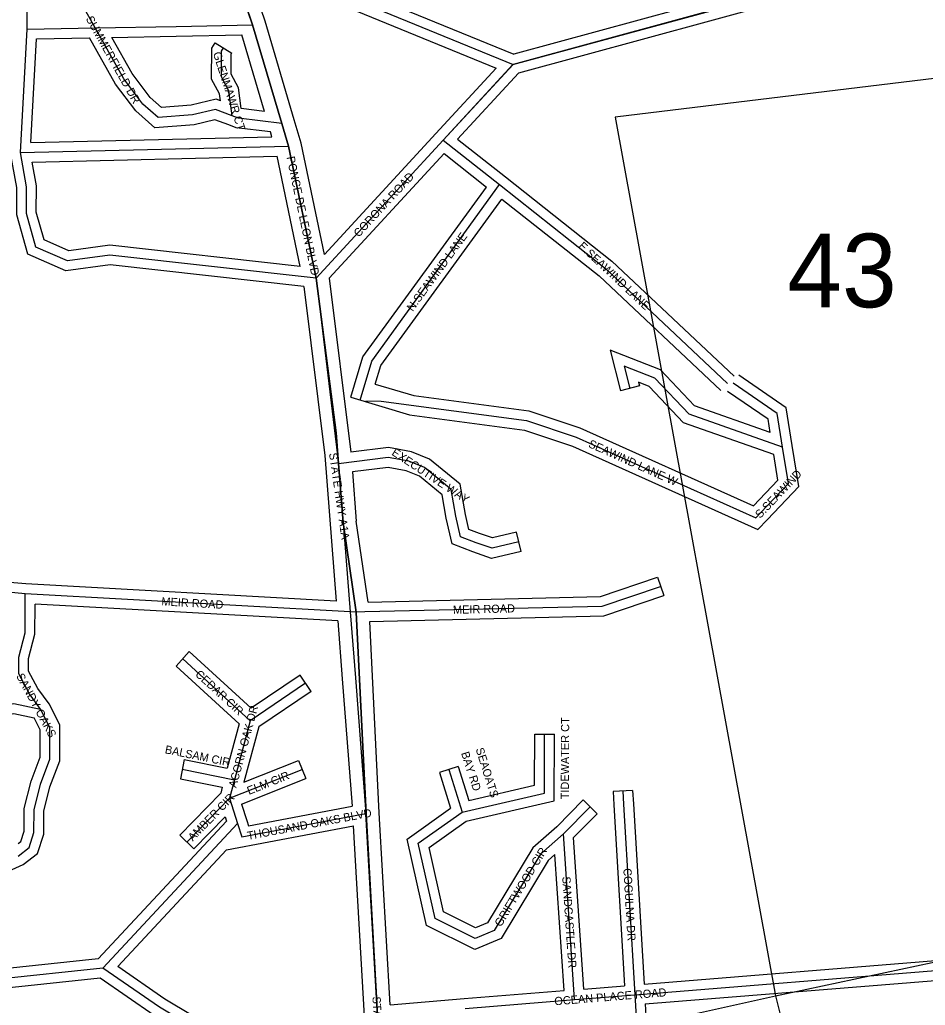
# Model space of a CAD drawing. Extents: x 418523 to 616617, y 1878279 to 2196743.
# Drawn here: x 534857 to 537626, y 2136513 to 2139525 of the extents above; entities that cross this region are included whole.
import ezdxf

# ---------------------------------------------------------------- set-up
doc = ezdxf.new("R2010")
doc.units = 0
for name, color, linetype in [('Level 1', 7, 'Continuous'), ('Level 2', 7, 'Continuous'), ('Level 22', 7, 'Continuous'), ('Level 23', 7, 'Continuous'), ('Level 31', 7, 'Continuous'), ('Level 32', 7, 'Continuous'), ('Level 34', 7, 'Continuous'), ('Level 8', 7, 'Continuous')]:
    doc.layers.add(name, color=color, linetype=linetype)

msp = doc.modelspace()

# ---------------------------------------------------------------- linework, layer by layer
at = {"layer": 'Level 1'}
for p, q in [((537787.013, 2139362.291), (536677.51, 2139227.611)), ((536677.51, 2139227.611), (537167.679, 2136541.591)), ((537167.679, 2136541.591), (537778.211, 2136671.123)), ((535692.131, 2136215.034), (537167.68, 2136541.591)), ((537167.68, 2136541.591), (537770.033, 2134170.549))]:
    msp.add_line(p, q, dxfattribs=at)
at = {"layer": 'Level 22'}
for p, q in [((535569.144, 2139509.16), (535459.367, 2139835.751)), ((535658.161, 2139208.096), (535569.144, 2139509.16)), ((535678.777, 2139138.563), (535658.161, 2139208.096)), ((535763.35, 2138735.683), (535678.777, 2139138.563)), ((535763.35, 2138735.683), (535832.216, 2138168.108)), ((535832.216, 2138168.108), (535846.148, 2137988.402)), ((535846.148, 2137988.402), (535867.668, 2137715.568)), ((535867.668, 2137715.568), (535883.422, 2137513.671)), ((535883.422, 2137513.671), (535915.84, 2137098.601)), ((535951.379, 2136481.313), (535915.84, 2137098.601))]:
    msp.add_line(p, q, dxfattribs=at)
at = {"layer": 'Level 23'}
for p, q in [((535607.295, 2139521.206), (535497.61, 2139847.522)), ((535696.52, 2139219.437), (535607.295, 2139521.206)), ((535605.572, 2139244.881), (535536.482, 2139478.551)), ((535717.591, 2139148.372), (535696.512, 2139219.466)), ((535628.511, 2139167.379), (535624.146, 2139182.101)), ((535789.08, 2138807.82), (535717.59, 2139148.373)), ((535715.013, 2138771.246), (535644.376, 2139107.737)), ((535726.409, 2138709.607), (535790.158, 2138193.361)), ((535803.75, 2138735.228), (535869.65, 2138203.056)), ((535790.158, 2138193.361), (535824.989, 2137747.976)), ((535874.271, 2138143.164), (535885.925, 2137992.852)), ((535922.205, 2137745.294), (535885.925, 2137992.852)), ((535829.727, 2137687.619), (535843.543, 2137510.559)), ((535955.775, 2137100.899), (535927.74, 2137685.409)), ((535843.543, 2137510.556), (535873.951, 2137121.236)), ((535989.535, 2136514.498), (535955.775, 2137100.899)), ((535911.445, 2136479.014), (535877.943, 2137060.931))]:
    msp.add_line(p, q, dxfattribs=at)
at = {"layer": 'Level 31'}
for p, q in [((534879.89, 2139496.198), (534880.868, 2139787.505)), ((537156.03, 2139603.898), (536365.663, 2139388.306)), ((534859.357, 2139119.127), (534879.89, 2139496.198)), ((534879.89, 2139496.198), (535088.372, 2139500.225)), ((535088.372, 2139500.225), (535335.392, 2139504.851)), ((535335.392, 2139504.851), (535569.144, 2139509.16)), ((536365.663, 2139388.306), (536152.004, 2139156.987)), ((534859.357, 2139119.127), (535678.777, 2139138.563)), ((536152.004, 2139156.987), (535763.35, 2138735.683)), ((536152.004, 2139156.987), (536323.7, 2139021.126)), ((534874.101, 2137770.541), (534503.056, 2137803.431)), ((535867.668, 2137715.568), (534874.101, 2137770.541)), ((535562.051, 2137382.364), (535355.466, 2137571.807)), ((535731.113, 2137497.087), (535562.051, 2137382.364)), ((535562.051, 2137382.364), (535513.435, 2137202.141)), ((536461.578, 2137161.156), (536462.173, 2137341.178)), ((535354.34, 2137234.677), (535513.435, 2137202.141)), ((535498.715, 2137145.455), (535720.759, 2137233.451)), ((536169.31, 2137233.411), (536209.944, 2137103.44)), ((535513.435, 2137202.141), (535498.715, 2137145.455)), ((535368.124, 2137011.33), (535498.715, 2137145.455)), ((535498.715, 2137145.455), (535523.412, 2137067.908)), ((536209.944, 2137103.44), (536461.578, 2137161.156)), ((536701.354, 2137167.635), (536703.746, 2137126.895)), ((536519.604, 2137036.585), (536601.69, 2137119.232)), ((536703.746, 2137126.895), (536737.835, 2136544.89)), ((535536.543, 2137027.131), (535915.84, 2137098.601)), ((535523.412, 2137067.908), (535111.285, 2136626.323)), ((535523.412, 2137067.908), (535536.543, 2137027.131)), ((536553.939, 2136529.861), (536519.604, 2137036.585)), ((536737.835, 2136544.89), (537778.073, 2136628.751)), ((536553.939, 2136529.861), (536737.835, 2136544.89)), ((536737.835, 2136544.89), (536767.735, 2136033.452)), ((536219.009, 2136502.97), (536553.939, 2136529.861))]:
    msp.add_line(p, q, dxfattribs=at)
for points in [[(535884.462, 2140674.802), (535829.429, 2139608.302), (536365.663, 2139388.306)], [(535088.372, 2139500.225), (535059.485, 2139551.601), (535071.256, 2139576.656)], [(535506.94, 2139231.514), (535456.15, 2139250.596), (535385.973, 2139234.101), (535280.764, 2139226.089), (535233.836, 2139266.979), (535175.66, 2139344.275), (535088.372, 2139500.225)], [(535506.94, 2139231.514), (535497.088, 2139307.92), (535473.857, 2139350.912), (535474.12, 2139429.468), (535480.152, 2139438.903)], [(535658.161, 2139208.096), (535526.185, 2139224.54), (535506.94, 2139231.514)], [(535763.35, 2138735.683), (535133.111, 2138805.803), (535002.915, 2138788.421), (534906.715, 2138830.203), (534878, 2138932.859), (534878.275, 2139014.686), (534859.357, 2139119.127)], [(535898.248, 2138362.458), (535933.706, 2138481.628), (536323.7, 2139021.126)], [(536323.7, 2139021.126), (536648.194, 2138764.742), (537021.341, 2138413.644)], [(537189.69, 2138218.518), (536903.84, 2138319.111), (536799.02, 2138429.655), (536705.642, 2138465.969), (536722.791, 2138398.266)], [(537189.69, 2138218.518), (537172.973, 2138321.859), (537038.715, 2138413.951)], [(535915.931, 2138360.581), (535962.676, 2138359.333), (536406.911, 2138300.03), (536558.677, 2138249.337), (537107.486, 2138003.126), (537122.065, 2138018.352)], [(537122.065, 2138018.352), (537207.33, 2138107.9), (537189.69, 2138218.518)], [(536383.255, 2137929.151), (536301.38, 2137909.785), (536253.107, 2137926.675), (536205.155, 2137945.019), (536190.83, 2138007.256), (536176.572, 2138089.132), (536094.984, 2138156.321), (536046.72, 2138175.757), (535984.215, 2138187.24), (535832.216, 2138168.108)], [(535867.668, 2137715.568), (536638.15, 2137732.644), (536816.82, 2137793.151)], [(534921.249, 2137417.973), (534887.607, 2137465.001), (534854.014, 2137526.213), (534854.181, 2137576.401), (534873.701, 2137651.253), (534874.101, 2137770.541)], [(534645.498, 2137139.956), (534583.165, 2137202.72), (534564.19, 2137290.068), (534598.235, 2137363.416), (534660.946, 2137413.03), (534757.313, 2137419.98), (534839.175, 2137434.615), (534921.249, 2137417.973)], [(534852.143, 2136968.692), (534886.03, 2136994.765), (534900.714, 2137040.539), (534900.947, 2137110.001), (534920.48, 2137188.855), (534949.481, 2137265.131), (534949.807, 2137362.233), (534921.249, 2137417.973)], [(536519.604, 2137036.585), (536449.271, 2136974.264), (536308.245, 2136740.886), (536249.41, 2136716.35), (536127.049, 2136777.493), (536075.06, 2137007.877), (536209.944, 2137103.44)], [(535111.285, 2136626.323), (534783.594, 2136591.421), (534741.1, 2136918.878)], [(535958.837, 2136348.907), (535848.001, 2136361.642), (535751.656, 2136361.964), (535654.835, 2136313.917), (535558.443, 2136300.421), (535496.11, 2136364.273), (535447.822, 2136377.164), (535366.275, 2136457.811), (535284.623, 2136506.455), (535111.285, 2136626.323)]]:
    msp.add_lwpolyline(points, dxfattribs=at)
at = {"layer": 'Level 32'}
for p, q in [((537129.981, 2139627.889), (536367.611, 2139419.934)), ((537161.402, 2139574.266), (536381.862, 2139361.626)), ((534891.078, 2139149.887), (534908.332, 2139466.74)), ((534908.331, 2139466.74), (535070.975, 2139469.881)), ((535139.017, 2139471.166), (535335.955, 2139474.855)), ((535335.946, 2139474.855), (535536.482, 2139478.551)), ((535454.876, 2139455.063), (535505.428, 2139422.743)), ((536314.326, 2139376.94), (536129.966, 2139177.343)), ((536381.862, 2139361.627), (536196.014, 2139160.419)), ((535605.572, 2139244.881), (535534.321, 2139253.759)), ((534891.078, 2139149.887), (535628.512, 2139167.379)), ((536129.953, 2139177.33), (535789.08, 2138807.82)), ((536196.015, 2139160.419), (536342.315, 2139044.651)), ((534895.129, 2139089.966), (535644.376, 2139107.738)), ((536155.199, 2139116.202), (535803.75, 2138735.228)), ((536155.198, 2139116.203), (536284.512, 2139013.878)), ((535944.115, 2138411.411), (536061.967, 2138376.345)), ((536751.874, 2138405.633), (536693.71, 2138390.901)), ((535869.494, 2138371.012), (536049.367, 2138317.493)), ((536390.161, 2137899.956), (536376.35, 2137958.346)), ((534876.256, 2137800.467), (534533.15, 2137830.881)), ((536807.196, 2137821.566), (536826.443, 2137764.736)), ((535824.989, 2137747.976), (534876.256, 2137800.468)), ((535829.727, 2137687.619), (534903.996, 2137738.838)), ((535335.19, 2137549.696), (535375.742, 2137593.918)), ((535564.84, 2137420.511), (535375.742, 2137593.918)), ((535528.338, 2137372.574), (535335.19, 2137549.696)), ((535714.268, 2137521.911), (535564.84, 2137420.511)), ((535747.959, 2137472.261), (535714.268, 2137521.911)), ((535747.959, 2137472.261), (535588.115, 2137363.794)), ((535528.338, 2137372.574), (535491.816, 2137237.183)), ((535588.116, 2137363.794), (535542.474, 2137194.599)), ((536431.658, 2137185.073), (536432.174, 2137341.276)), ((536432.174, 2137341.276), (536492.174, 2137341.078)), ((536491.5, 2137137.239), (536492.174, 2137341.078)), ((535360.35, 2137264.069), (535348.329, 2137205.285)), ((535360.35, 2137264.069), (535491.816, 2137237.183)), ((535542.474, 2137194.599), (535709.706, 2137261.341)), ((535709.706, 2137261.341), (535731.812, 2137205.561)), ((536197.945, 2137242.361), (536140.676, 2137224.458)), ((536197.945, 2137242.361), (536230.295, 2137138.887)), ((535348.329, 2137205.285), (535476.453, 2137179.082)), ((535535.798, 2137127.879), (535731.812, 2137205.561)), ((536140.676, 2137224.458), (536174.801, 2137115.308)), ((535476.453, 2137179.082), (535471.676, 2137160.688)), ((535542.474, 2137194.599), (535542.61, 2137195.119)), ((536230.295, 2137138.886), (536431.658, 2137185.072)), ((536731.304, 2137169.393), (536671.405, 2137165.876)), ((536731.304, 2137169.393), (536733.696, 2137128.652)), ((535346.63, 2137032.258), (535471.677, 2137160.688)), ((536498.993, 2137058.405), (536580.405, 2137140.373)), ((536580.405, 2137140.373), (536622.976, 2137098.09)), ((536671.405, 2137165.876), (536673.797, 2137125.136)), ((535535.798, 2137127.879), (535551.998, 2137077.011)), ((535556.99, 2137061.511), (535873.951, 2137121.236)), ((536222.441, 2137075.526), (536491.5, 2137137.24)), ((536673.797, 2137125.141), (536706.173, 2136572.401)), ((536733.696, 2137128.648), (536765.993, 2136577.256)), ((535389.619, 2136990.4), (535485.311, 2137088.681)), ((535485.311, 2137088.681), (535489.498, 2137075.538)), ((536550.454, 2137025.071), (536622.976, 2137098.09)), ((535489.497, 2137075.538), (535096.985, 2136654.97)), ((535489.656, 2136987.767), (535877.943, 2137060.931)), ((535551.969, 2137077.104), (535556.99, 2137061.513)), ((535346.63, 2137032.258), (535389.619, 2136990.4)), ((536581.815, 2136562.24), (536550.454, 2137025.071)), ((535489.656, 2136987.767), (535156.916, 2136631.243)), ((536522.005, 2136557.393), (536493.8, 2136973.636)), ((534773.721, 2136900.63), (534867.642, 2136942.763)), ((536765.992, 2136577.256), (537778.171, 2136658.856)), ((536769.498, 2136517.343), (537777.974, 2136598.644)), ((536581.815, 2136562.239), (536706.174, 2136572.401)), ((536216.608, 2136532.873), (536522.005, 2136557.393)), ((535989.535, 2136514.498), (536216.589, 2136532.871)), ((536769.498, 2136517.343), (536797.685, 2136035.202))]:
    msp.add_line(p, q, dxfattribs=at)
for points in [[(535914.423, 2140673.256), (535860.485, 2139627.988), (536367.611, 2139419.933)], [(535852.883, 2140644.966), (535798.372, 2139588.616), (536314.325, 2139376.941)], [(535496.39, 2139203.429), (535454.136, 2139219.304), (535390.572, 2139204.364), (535270.522, 2139195.221), (535211.757, 2139246.426), (535150.472, 2139327.854), (535070.975, 2139469.881)], [(535470.81, 2139277.136), (535458.163, 2139281.887), (535381.374, 2139263.838), (535291.005, 2139256.956), (535255.915, 2139287.532), (535200.849, 2139360.696), (535139.018, 2139471.166)], [(535470.81, 2139277.136), (535468.045, 2139298.558), (535443.831, 2139343.373), (535444.148, 2139438.284), (535454.876, 2139455.063)], [(535534.321, 2139253.759), (535526.13, 2139317.281), (535503.884, 2139358.452), (535504.091, 2139420.651), (535505.428, 2139422.743)], [(535624.147, 2139182.101), (535519.132, 2139195.186), (535496.39, 2139203.429)], [(535726.409, 2138709.606), (535133.443, 2138775.581), (534998.617, 2138757.58), (534881.67, 2138808.373), (534847.986, 2138928.791), (534848.265, 2139012.041), (534829.211, 2139117.243)], [(535715.013, 2138771.246), (535132.78, 2138836.026), (535007.215, 2138819.261), (534931.761, 2138852.033), (534908.015, 2138936.926), (534908.285, 2139017.331), (534895.129, 2139089.966)], [(536342.297, 2139044.666), (536667.809, 2138787.479), (537041.9, 2138435.493)], [(535869.493, 2138371.013), (535906.423, 2138495.13), (536284.512, 2139013.878)], [(535944.115, 2138411.411), (535960.99, 2138468.126), (536331.616, 2138976.636)], [(536331.616, 2138976.636), (536628.579, 2138742.006), (537000.783, 2138391.795)], [(537152.01, 2138263.581), (536920.629, 2138345.008), (536816.162, 2138455.178), (536662.268, 2138515.026), (536693.71, 2138390.901)], [(537219.305, 2138223.309), (537200.537, 2138339.332), (537055.685, 2138438.691)], [(537162.878, 2138196.149), (536887.053, 2138293.215), (536781.88, 2138404.131), (536749.017, 2138416.911), (536751.874, 2138405.633)], [(536061.967, 2138376.345), (536413.709, 2138329.389), (536569.596, 2138277.32), (537100.455, 2138039.161)], [(537152.01, 2138263.581), (537145.409, 2138304.386), (537021.745, 2138389.211)], [(536049.366, 2138317.494), (536400.114, 2138270.671), (536547.759, 2138221.355), (537114.517, 2137967.09), (537143.734, 2137997.603)], [(536376.35, 2137958.346), (536303.008, 2137940.999), (536263.422, 2137954.85), (536230.805, 2137967.327), (536220.248, 2138013.198), (536204.221, 2138105.226), (536110.482, 2138182.422), (536055.118, 2138204.717), (535985.072, 2138217.586), (535869.65, 2138203.056)], [(537100.339, 2138039.04), (537175.366, 2138117.836), (537162.879, 2138196.149)], [(537143.792, 2137997.664), (537239.295, 2138097.963), (537219.316, 2138223.243)], [(536390.161, 2137899.956), (536299.751, 2137878.571), (536242.791, 2137898.5), (536179.504, 2137922.711), (536161.414, 2138001.314), (536148.923, 2138073.037), (536079.485, 2138130.221), (536038.322, 2138146.797), (535983.358, 2138156.894), (535874.271, 2138143.163)], [(535922.205, 2137745.294), (536632.854, 2137762.526), (536807.196, 2137821.566)], [(535927.74, 2137685.409), (536643.445, 2137702.763), (536826.443, 2137764.736)], [(534946.939, 2137433.624), (534913.047, 2137481.001), (534884.04, 2137533.857), (534884.169, 2137572.503), (534903.689, 2137647.356), (534903.996, 2137738.838)], [(534867.641, 2136942.763), (534911.739, 2136976.691), (534930.699, 2137035.795), (534930.935, 2137106.291), (534949.165, 2137179.884), (534979.464, 2137259.571), (534979.831, 2137369.424), (534946.939, 2137433.624)], [(534665.761, 2137162.128), (534610.622, 2137217.646), (534595.647, 2137286.582), (534622.444, 2137344.315), (534672.317, 2137383.771), (534761.042, 2137390.17), (534838.821, 2137404.075), (534901.135, 2137391.44)], [(534852.84, 2137007.079), (534860.32, 2137012.837), (534870.73, 2137045.283), (534870.959, 2137113.712), (534891.795, 2137197.826), (534919.499, 2137270.691), (534919.782, 2137355.043), (534901.135, 2137391.44)], [(536493.8, 2136973.636), (536472.585, 2136954.839), (536328.848, 2136716.971), (536248.283, 2136683.375), (536100.915, 2136757.014), (536041.391, 2137020.791), (536174.801, 2137115.308)], [(536498.993, 2137058.405), (536425.957, 2136993.69), (536287.643, 2136764.799), (536250.536, 2136749.325), (536153.182, 2136797.972), (536108.73, 2136994.964), (536222.441, 2137075.526)], [(535103.386, 2136595.311), (534757.615, 2136558.483), (534713.178, 2136900.936)], [(535096.985, 2136654.97), (534809.572, 2136624.358), (534773.721, 2136900.63)], [(535916.8, 2136383.934), (535849.769, 2136391.637), (535744.669, 2136391.988), (535645.856, 2136342.954), (535569.31, 2136332.236), (535511.816, 2136391.131), (535463.254, 2136404.096), (535384.771, 2136481.713), (535300.85, 2136531.708), (535156.916, 2136631.244)], [(535920.045, 2136323.166), (535846.233, 2136331.647), (535758.644, 2136331.94), (535663.813, 2136284.881), (535547.575, 2136268.606), (535480.403, 2136337.415), (535432.39, 2136350.232), (535347.78, 2136433.908), (535268.395, 2136481.201), (535103.386, 2136595.311)]]:
    msp.add_lwpolyline(points, dxfattribs=at)
at = {"layer": 'Level 8'}
for points in [[(534422.056, 2143831.49), (534421.064, 2143468.481), (534451.07, 2143140.473), (534419.076, 2142849.466), (534819.105, 2141760.442), (534906.111, 2141524.437), (534949.115, 2141406.435), (535044.122, 2141098.428), (535364.147, 2140175.408), (535459.155, 2139835.401), (535569.164, 2139509.393), (535658.172, 2139208.386), (535679.174, 2139138.385), (535763.183, 2138735.376), (535825.194, 2138262.365), (535832.196, 2138168.362), (535846.2, 2137988.358), (535886.206, 2137714.351), (535916.219, 2137098.336), (535951.232, 2136481.321)], [(535846.2, 2137988.358), (535832.196, 2138168.362), (535825.194, 2138262.365), (535763.183, 2138735.376), (536152.182, 2139157.39), (536365.181, 2139388.398), (537156.191, 2139603.411), (537787.995, 2139662.597)], [(537736.652, 2123964.708), (537520.504, 2124553.038), (537507.503, 2124588.039), (536358.417, 2127714.106), (536282.414, 2127823.108), (536144.391, 2128792.131), (535832.341, 2130989.182), (535994.32, 2132188.214), (536046.308, 2132827.231), (536078.3, 2133218.241), (536043.28, 2134179.265), (536034.275, 2134423.271), (536022.262, 2135057.286), (536013.259, 2135227.291), (535959.235, 2136349.318), (535951.232, 2136481.321), (535916.219, 2137098.336), (535886.206, 2137714.351), (535846.2, 2137988.358)]]:
    msp.add_lwpolyline(points, dxfattribs=at)

# ---------------------------------------------------------------- texts
at = {"layer": 'Level 2'}
msp.add_text('43', height=225, dxfattribs=at).set_placement((537204.075, 2138646.166))
at = {"layer": 'Level 34'}
for s, rotation, p in [('SUMMERFIELD DR', 299.235658, (535058.346, 2139528.28)), ('GLENMAWR CT', 287.784939, (535447.66, 2139422.65)), ('PONCE DE LEON BLVD', 281.854494, (535673.016, 2139105.169)), ('CORONA ROAD', 47.307347, (535893.824, 2138858.688)), ('N.SEAWIND LANE', 53.912469, (536058.721, 2138631.935)), ('E.SEAWIND LANE', 316.7431, (536563.404, 2138830.642)), ('SEAWIND LANE W', 335.837047, (536593.736, 2138219.976)), ('STATE HWY A1A', 278.276964, (535802.775, 2138199.719)), ('EXECUTIVE WAY', 326.558175, (535992.243, 2138196.468)), ('S.SEAWIND', 46.402542, (537121.08, 2137999.194)), ('MEIR ROAD', 356.832611, (535290, 2137735.011)), ('MEIR ROAD', 1.388342, (536182.236, 2137709.088)), ('CEDAR CIR', 317.477781, (535391.811, 2137521.519)), ('SANDY OAKS', 298.351125, (534845.61, 2137519.159)), ('ACORN OAK DR', 74.902661, (535519.294, 2137175.876)), ('TIDEWATER CT', 89.8092, (536536.431, 2137142.186)), ('BALSAM CIR', 348.441239, (535299.55, 2137283.256)), ('SEAOATS', 287.3602, (536251.069, 2137295.54)), ('BAY', 287.3602, (536206.445, 2137283.546)), ('ELM CIR', 21.617789, (535558.123, 2137155.554)), ('RD', 287.3602, (536230.356, 2137211.171)), ('AMBER CIR', 45.763739, (535386.675, 2137012.469)), ('THOUSAND OAKS BLVD', 10.670228, (535555.333, 2137017.955)), ('GRIFTWOOD CIR', 58.855219, (536328.613, 2136750.428)), ('COGULNA DR', 273.350925, (536702.705, 2136930.903)), ('SANDCASTLE DR', 273.875225, (536515.965, 2136905.405)), ('STATE HWY 210', 273.222392, (535935.616, 2136538.936)), ('OCEAN PLACE ROAD', 4.671461, (536492.93, 2136512.336))]:
    msp.add_text(s, height=25, rotation=rotation, dxfattribs=at).set_placement(p)

doc.saveas('drawing.dxf')
